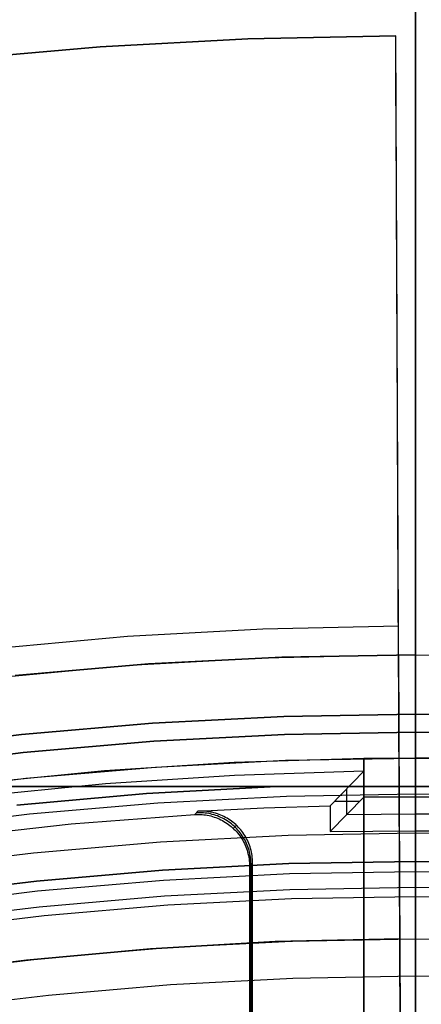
# Model space of a CAD drawing. Header units: millimetres. Extents: x 8926 to 10090, y -5004 to -3986.
# Tile 265 of 272: x 9499 to 9507, y -4285 to -4266. Entities that reach past the tile are written whole.
import ezdxf

# ---------------------------------------------------------------- set-up
doc = ezdxf.new("R2010")
doc.units = ezdxf.units.MM
for name, color, linetype in [('1', 7, 'Continuous'), ('COLOR EXT', 7, 'Continuous'), ('luz', 7, 'Continuous')]:
    doc.layers.add(name, color=color, linetype=linetype)
doc.layers.add('BLANCO METALICO', color=7, linetype='Continuous', true_color=0xededed)

msp = doc.modelspace()

# ---------------------------------------------------------------- linework, layer by layer
at = {"layer": '1', "color": 29, "true_color": 0x4d342b}
for p, q in [((9503.558, -4266.587, 59.568), (9500.695, -4266.742, 59.568)), ((9500.695, -4266.742, 65.657), (9503.558, -4266.587, 65.657)), ((9500.695, -4266.742, 62.612), (9503.558, -4266.587, 62.612)), ((9506.423, -4266.528, 59.568), (9503.558, -4266.587, 59.568)), ((9503.558, -4266.587, 65.657), (9506.423, -4266.528, 65.657)), ((9503.558, -4266.587, 62.612), (9506.423, -4266.528, 62.612)), ((9506.426, -4267.077, 59.406), (9506.423, -4266.528, 59.568)), ((9506.423, -4266.528, 65.657), (9506.423, -4266.528, 59.568)), ((9506.474, -4277.951, 65.657), (9506.423, -4266.528, 65.657)), ((9500.695, -4266.742, 59.568), (9497.839, -4266.99, 59.568)), ((9497.839, -4266.99, 65.657), (9500.695, -4266.742, 65.657)), ((9497.839, -4266.99, 62.612), (9500.695, -4266.742, 62.612)), ((9506.428, -4267.62, 59.225), (9506.426, -4267.077, 59.406)), ((9506.431, -4268.157, 59.025), (9506.428, -4267.62, 59.225)), ((9506.433, -4268.687, 58.807), (9506.431, -4268.157, 59.025)), ((9506.435, -4269.208, 58.571), (9506.433, -4268.687, 58.807)), ((9506.437, -4269.722, 58.317), (9506.435, -4269.208, 58.571)), ((9506.44, -4270.226, 58.046), (9506.437, -4269.722, 58.317)), ((9506.442, -4270.721, 57.757), (9506.44, -4270.226, 58.046)), ((9506.444, -4271.205, 57.452), (9506.442, -4270.721, 57.757)), ((9506.446, -4271.679, 57.13), (9506.444, -4271.205, 57.452)), ((9506.448, -4272.141, 56.792), (9506.446, -4271.679, 57.13)), ((9506.45, -4272.592, 56.438), (9506.448, -4272.141, 56.792)), ((9506.452, -4273.03, 56.069), (9506.45, -4272.592, 56.438)), ((9506.454, -4273.455, 55.685), (9506.452, -4273.03, 56.069)), ((9506.456, -4273.866, 55.287), (9506.454, -4273.455, 55.685)), ((9506.457, -4274.264, 54.875), (9506.456, -4273.866, 55.287)), ((9506.5, -4284.006, 55.262), (9506.456, -4273.891, 55.262)), ((9506.459, -4274.647, 54.449), (9506.457, -4274.264, 54.875)), ((9506.461, -4275.016, 54.01), (9506.459, -4274.647, 54.449)), ((9506.462, -4275.369, 53.56), (9506.461, -4275.016, 54.01)), ((9506.464, -4275.706, 53.097), (9506.462, -4275.369, 53.56)), ((9506.465, -4276.027, 52.623), (9506.464, -4275.706, 53.097)), ((9506.466, -4276.332, 52.138), (9506.465, -4276.027, 52.623)), ((9506.468, -4276.62, 51.642), (9506.466, -4276.332, 52.138)), ((9506.469, -4276.89, 51.138), (9506.468, -4276.62, 51.642)), ((9506.47, -4277.143, 50.624), (9506.469, -4276.89, 51.138)), ((9506.471, -4277.379, 50.102), (9506.47, -4277.143, 50.624)), ((9506.472, -4277.596, 49.572), (9506.471, -4277.379, 50.102)), ((9506.473, -4277.795, 49.035), (9506.472, -4277.596, 49.572)), ((9506.474, -4277.975, 48.491), (9506.473, -4277.795, 49.035)), ((9503.848, -4278.008, 65.657), (9501.226, -4278.156, 65.657)), ((9506.474, -4277.951, 65.657), (9503.848, -4278.008, 65.657)), ((9506.519, -4288.356, 76.062), (9506.474, -4277.951, 65.657)), ((9506.474, -4278.136, 47.942), (9506.474, -4277.975, 48.491)), ((9501.226, -4278.156, 65.657), (9498.611, -4278.396, 65.657)), ((9506.475, -4278.279, 47.387), (9506.474, -4278.136, 47.942)), ((9506.476, -4278.402, 46.828), (9506.475, -4278.279, 47.387)), ((9506.476, -4278.506, 46.264), (9506.476, -4278.402, 46.828)), ((9501.267, -4278.71, 46.264), (9503.87, -4278.563, 46.264)), ((9501.267, -4278.71, 34.462), (9503.87, -4278.563, 34.462)), ((9501.267, -4278.71, 40.363), (9503.87, -4278.563, 40.363)), ((9503.87, -4278.563, 46.264), (9506.476, -4278.506, 46.264)), ((9503.87, -4278.563, 34.462), (9506.476, -4278.506, 34.462)), ((9503.87, -4278.563, 40.363), (9506.476, -4278.506, 40.363)), ((9506.476, -4278.506, 46.264), (9506.476, -4278.506, 34.462)), ((9506.476, -4278.506, 34.462), (9506.586, -4303.511, 34.462)), ((9498.672, -4278.948, 46.264), (9501.267, -4278.71, 46.264)), ((9498.672, -4278.948, 34.462), (9501.267, -4278.71, 34.462)), ((9498.672, -4278.948, 40.363), (9501.267, -4278.71, 40.363)), ((9504.085, -4284.059, 42.462), (9501.674, -4284.195, 42.462)), ((9501.674, -4284.195, 51.512), (9504.085, -4284.059, 51.512)), ((9501.751, -4284.189, 60.562), (9504.124, -4284.057, 60.562)), ((9506.5, -4284.006, 42.462), (9504.085, -4284.059, 42.462)), ((9504.085, -4284.059, 51.512), (9506.5, -4284.006, 51.512)), ((9504.124, -4284.057, 60.562), (9506.5, -4284.006, 60.562)), ((9506.5, -4284.006, 60.562), (9506.5, -4284.006, 42.462)), ((9506.544, -4294.006, 70.562), (9506.5, -4284.006, 60.562)), ((9506.5, -4284.006, 42.462), (9506.586, -4303.511, 42.462)), ((9501.674, -4284.195, 42.462), (9499.268, -4284.415, 42.462)), ((9499.268, -4284.415, 51.512), (9501.674, -4284.195, 51.512)), ((9499.384, -4284.403, 60.562), (9501.751, -4284.189, 60.562)), ((9499.268, -4284.415, 42.462), (9496.872, -4284.719, 42.462)), ((9496.872, -4284.719, 51.512), (9499.268, -4284.415, 51.512)), ((9497.025, -4284.697, 60.562), (9499.384, -4284.403, 60.562)), ((9506.505, -4285.019, 72.725), (9506.505, -4285.019, 61.575)), ((9506.505, -4285.019, 42.462), (9506.505, -4285.019, 34.462))]:
    msp.add_line(p, q, dxfattribs=at)
at = {"layer": '1', "color": 250, "true_color": 0x111111}
for p, q in [((9502.01, -4284.171, 47.3), (9504.406, -4284.047, 47.3)), ((9502.01, -4284.171, 56.8), (9504.406, -4284.047, 56.8)), ((9502.01, -4284.171, 52.05), (9504.406, -4284.047, 52.05)), ((9504.406, -4284.047, 47.3), (9506.805, -4284.005, 47.3)), ((9504.406, -4284.047, 56.8), (9506.805, -4284.005, 56.8)), ((9504.406, -4284.047, 52.05), (9506.805, -4284.005, 52.05)), ((9506.805, -4284.005, 47.3), (9509.204, -4284.047, 47.3)), ((9506.805, -4284.006, 47.248), (9506.805, -4284.005, 47.3)), ((9506.805, -4285.459, 56.8), (9506.805, -4284.005, 56.8)), ((9506.805, -4284.005, 47.3), (9506.805, -4284.005, 56.8)), ((9506.805, -4284.005, 56.8), (9509.204, -4284.047, 56.8)), ((9506.805, -4284.005, 52.05), (9509.204, -4284.047, 52.05)), ((9506.805, -4284.009, 47.197), (9506.805, -4284.006, 47.248)), ((9506.805, -4284.013, 47.146), (9506.805, -4284.009, 47.197)), ((9506.805, -4284.019, 47.095), (9506.805, -4284.013, 47.146)), ((9506.805, -4284.027, 47.044), (9506.805, -4284.019, 47.095)), ((9506.805, -4284.037, 46.993), (9506.805, -4284.027, 47.044)), ((9506.805, -4284.048, 46.943), (9506.805, -4284.037, 46.993)), ((9506.805, -4284.061, 46.893), (9506.805, -4284.048, 46.943)), ((9506.805, -4284.076, 46.844), (9506.805, -4284.061, 46.893)), ((9506.805, -4284.092, 46.795), (9506.805, -4284.076, 46.844)), ((9506.805, -4284.11, 46.747), (9506.805, -4284.092, 46.795)), ((9506.805, -4284.13, 46.699), (9506.805, -4284.11, 46.747)), ((9506.805, -4284.151, 46.652), (9506.805, -4284.13, 46.699)), ((9499.62, -4284.378, 47.3), (9502.01, -4284.171, 47.3)), ((9499.62, -4284.378, 56.8), (9502.01, -4284.171, 56.8)), ((9499.62, -4284.378, 52.05), (9502.01, -4284.171, 52.05)), ((9506.805, -4284.174, 46.606), (9506.805, -4284.151, 46.652)), ((9506.805, -4284.199, 46.561), (9506.805, -4284.174, 46.606)), ((9506.805, -4284.225, 46.517), (9506.805, -4284.199, 46.561)), ((9506.805, -4284.252, 46.473), (9506.805, -4284.225, 46.517)), ((9506.805, -4284.281, 46.43), (9506.805, -4284.252, 46.473)), ((9506.805, -4284.312, 46.389), (9506.805, -4284.281, 46.43)), ((9506.805, -4284.343, 46.348), (9506.805, -4284.312, 46.389)), ((9497.238, -4284.667, 47.3), (9499.62, -4284.378, 47.3)), ((9497.238, -4284.667, 56.8), (9499.62, -4284.378, 56.8)), ((9497.238, -4284.667, 52.05), (9499.62, -4284.378, 52.05)), ((9506.805, -4284.377, 46.309), (9506.805, -4284.343, 46.348)), ((9506.805, -4284.411, 46.271), (9506.805, -4284.377, 46.309)), ((9506.805, -4284.447, 46.234), (9506.805, -4284.411, 46.271)), ((9506.805, -4284.484, 46.198), (9506.805, -4284.447, 46.234)), ((9506.805, -4284.522, 46.164), (9506.805, -4284.484, 46.198)), ((9506.805, -4284.562, 46.13), (9506.805, -4284.522, 46.164)), ((9506.805, -4284.602, 46.099), (9506.805, -4284.562, 46.13)), ((9506.805, -4284.644, 46.068), (9506.805, -4284.602, 46.099)), ((9506.805, -4284.686, 46.039), (9506.805, -4284.644, 46.068)), ((9506.805, -4284.73, 46.012), (9506.805, -4284.686, 46.039)), ((9506.805, -4284.774, 45.986), (9506.805, -4284.73, 46.012)), ((9506.805, -4284.819, 45.961), (9506.805, -4284.774, 45.986)), ((9506.805, -4284.866, 45.938), (9506.805, -4284.819, 45.961)), ((9506.805, -4284.912, 45.917), (9506.805, -4284.866, 45.938)), ((9506.805, -4284.96, 45.897), (9506.805, -4284.912, 45.917)), ((9506.805, -4285.008, 45.879), (9506.805, -4284.96, 45.897)), ((9506.805, -4285.057, 45.863), (9506.805, -4285.008, 45.879)), ((9506.805, -4285.106, 45.848), (9506.805, -4285.057, 45.863)), ((9506.805, -4285.156, 45.835), (9506.805, -4285.106, 45.848)), ((9506.805, -4285.206, 45.824), (9506.805, -4285.156, 45.835)), ((9506.805, -4285.257, 45.814), (9506.805, -4285.206, 45.824)), ((9506.805, -4285.308, 45.806), (9506.805, -4285.257, 45.814))]:
    msp.add_line(p, q, dxfattribs=at)
at = {"layer": 'BLANCO METALICO'}
for p, q in [((9506.805, -4255.305, 219.116), (9506.805, -4328.005, 219.116)), ((9506.805, -4328.505, 219.916), (9506.805, -4255.305, 219.916))]:
    msp.add_line(p, q, dxfattribs=at)
at = {"layer": 'COLOR EXT', "color": 30, "true_color": 0xff8d00}
for p, q in [((9501.631, -4278.684, 34.462), (9504.217, -4278.55, 34.462)), ((9504.217, -4278.55, -31.038), (9501.631, -4278.684, -31.038)), ((9501.631, -4278.684, 1.712), (9504.217, -4278.55, 1.712)), ((9504.217, -4278.55, 34.462), (9506.805, -4278.505, 34.462)), ((9506.805, -4278.505, -31.038), (9504.217, -4278.55, -31.038)), ((9504.217, -4278.55, 1.712), (9506.805, -4278.505, 1.712)), ((9506.805, -4278.505, 34.462), (9506.805, -4278.505, -31.038)), ((9506.805, -4278.505, 34.462), (9509.394, -4278.55, 34.462)), ((9506.805, -4278.505, -31.038), (9509.394, -4278.55, -31.038)), ((9506.805, -4278.505, -31.038), (9506.805, -4279.655, -31.038)), ((9506.805, -4278.505, 1.712), (9509.394, -4278.55, 1.712)), ((9506.805, -4280.505, 34.462), (9506.805, -4278.505, 34.462)), ((9499.051, -4278.907, 34.462), (9501.631, -4278.684, 34.462)), ((9501.631, -4278.684, -31.038), (9499.051, -4278.907, -31.038)), ((9499.051, -4278.907, 1.712), (9501.631, -4278.684, 1.712)), ((9501.71, -4279.831, -29.038), (9504.256, -4279.699, -29.038)), ((9504.256, -4279.699, -31.038), (9501.71, -4279.831, -31.038)), ((9501.71, -4279.831, -30.038), (9504.256, -4279.699, -30.038)), ((9504.256, -4279.699, -29.038), (9506.805, -4279.655, -29.038)), ((9506.805, -4279.655, -31.038), (9504.256, -4279.699, -31.038)), ((9504.256, -4279.699, -30.038), (9506.805, -4279.655, -30.038)), ((9506.805, -4279.655, -29.038), (9509.354, -4279.699, -29.038)), ((9506.805, -4279.655, -31.038), (9506.805, -4279.655, -29.038)), ((9509.354, -4279.699, -31.038), (9506.805, -4279.655, -31.038)), ((9506.805, -4279.655, -30.038), (9509.354, -4279.699, -30.038)), ((9506.805, -4279.655, -29.038), (9506.805, -4281.255, -29.038)), ((9499.17, -4280.051, -29.038), (9501.71, -4279.831, -29.038)), ((9501.71, -4279.831, -31.038), (9499.17, -4280.051, -31.038)), ((9499.17, -4280.051, -30.038), (9501.71, -4279.831, -30.038)), ((9496.64, -4280.358, -29.038), (9499.17, -4280.051, -29.038)), ((9499.17, -4280.051, -31.038), (9496.64, -4280.358, -31.038)), ((9496.64, -4280.358, -30.038), (9499.17, -4280.051, -30.038)), ((9505.805, -4280.512, 21.262), (9503.291, -4280.59, 21.262)), ((9504.286, -4280.549, 34.462), (9506.805, -4280.505, 34.462)), ((9504.286, -4280.549, 27.862), (9506.805, -4280.505, 27.862)), ((9506.805, -4280.505, 25.262), (9505.805, -4280.512, 25.262)), ((9505.805, -4280.512, 25.262), (9505.805, -4280.512, 21.262)), ((9505.805, -4318.511, 21.262), (9505.805, -4280.512, 21.262)), ((9505.805, -4280.512, 25.262), (9505.805, -4318.511, 25.262)), ((9505.805, -4318.511, 23.262), (9505.805, -4280.512, 23.262)), ((9506.805, -4280.505, 34.462), (9509.325, -4280.549, 34.462)), ((9506.805, -4280.505, 25.262), (9506.805, -4280.505, 34.462)), ((9507.805, -4280.512, 25.262), (9506.805, -4280.505, 25.262)), ((9506.805, -4280.505, 27.862), (9509.325, -4280.549, 27.862)), ((9506.805, -4318.496, 25.262), (9506.805, -4280.505, 25.262)), ((9499.258, -4280.896, 34.462), (9501.769, -4280.679, 34.462)), ((9499.258, -4280.896, 27.862), (9501.769, -4280.679, 27.862)), ((9503.291, -4280.59, 21.262), (9500.782, -4280.754, 21.262)), ((9501.769, -4280.679, 34.462), (9504.286, -4280.549, 34.462)), ((9501.769, -4280.679, 27.862), (9504.286, -4280.549, 27.862)), ((9496.757, -4281.2, 34.462), (9499.258, -4280.896, 34.462)), ((9496.757, -4281.2, 27.862), (9499.258, -4280.896, 27.862)), ((9500.782, -4280.754, 21.262), (9498.279, -4281.005, 21.262)), ((9503.3, -4280.84, -29.038), (9500.8, -4281.004, -29.038)), ((9505.805, -4280.762, -29.038), (9503.3, -4280.84, -29.038)), ((9505.15, -4281.43, 15.162), (9505.805, -4280.762, -29.038)), ((9505.805, -4281.262, -29.038), (9505.805, -4280.762, -29.038)), ((9500.8, -4281.004, -29.038), (9498.306, -4281.253, -29.038)), ((9505.805, -4281.262, -29.038), (9505.15, -4281.93, 15.162)), ((9505.477, -4281.595, -6.938), (9505.477, -4281.095, -6.938)), ((9507.805, -4281.262, -29.038), (9505.805, -4281.262, -29.038)), ((9506.805, -4281.911, 15.162), (9506.805, -4281.255, -29.038)), ((9502.591, -4281.534, 15.162), (9503.87, -4281.471, 15.162)), ((9503.87, -4281.471, 15.162), (9505.15, -4281.43, 15.162)), ((9505.15, -4281.43, 15.162), (9505.15, -4281.93, 15.162)), ((9505.723, -4281.346, -23.459), (9505.232, -4281.346, 9.633)), ((9500.137, -4281.78, 19.162), (9502.531, -4281.597, 19.162)), ((9502.531, -4281.597, 19.162), (9502.591, -4281.534, 15.162)), ((9502.531, -4281.597, 19.162), (9502.566, -4281.596, 19.162)), ((9502.596, -4281.564, 17.159), (9502.561, -4281.566, 17.159)), ((9502.566, -4281.596, 19.162), (9502.6, -4281.596, 19.162)), ((9502.626, -4281.533, 15.162), (9502.591, -4281.534, 15.162)), ((9502.63, -4281.564, 17.16), (9502.596, -4281.564, 17.159)), ((9502.6, -4281.596, 19.162), (9502.635, -4281.597, 19.162)), ((9502.66, -4281.533, 15.162), (9502.626, -4281.533, 15.162)), ((9502.665, -4281.565, 17.16), (9502.63, -4281.564, 17.16)), ((9502.635, -4281.597, 19.162), (9502.67, -4281.599, 19.162)), ((9502.695, -4281.534, 15.162), (9502.66, -4281.533, 15.162)), ((9502.7, -4281.567, 17.161), (9502.665, -4281.565, 17.16)), ((9502.67, -4281.599, 19.162), (9502.704, -4281.602, 19.162)), ((9502.73, -4281.536, 15.162), (9502.695, -4281.534, 15.162)), ((9502.734, -4281.571, 17.161), (9502.7, -4281.567, 17.161)), ((9502.704, -4281.602, 19.162), (9502.738, -4281.607, 19.162)), ((9502.764, -4281.539, 15.162), (9502.73, -4281.536, 15.162)), ((9502.769, -4281.575, 17.162), (9502.734, -4281.571, 17.161)), ((9502.738, -4281.607, 19.162), (9502.773, -4281.612, 19.162)), ((9502.799, -4281.544, 15.162), (9502.764, -4281.539, 15.162)), ((9502.803, -4281.581, 17.162), (9502.769, -4281.575, 17.162)), ((9502.773, -4281.612, 19.162), (9502.807, -4281.619, 19.162)), ((9502.833, -4281.55, 15.162), (9502.799, -4281.544, 15.162)), ((9502.837, -4281.588, 17.162), (9502.803, -4281.581, 17.162)), ((9502.807, -4281.619, 19.162), (9502.84, -4281.627, 19.162)), ((9502.867, -4281.556, 15.162), (9502.833, -4281.55, 15.162)), ((9502.87, -4281.596, 17.163), (9502.837, -4281.588, 17.162)), ((9502.84, -4281.627, 19.162), (9502.874, -4281.637, 19.162)), ((9502.9, -4281.565, 15.162), (9502.867, -4281.556, 15.162)), ((9502.904, -4281.605, 17.163), (9502.87, -4281.596, 17.163)), ((9502.874, -4281.637, 19.162), (9502.907, -4281.647, 19.162)), ((9502.934, -4281.574, 15.162), (9502.9, -4281.565, 15.162)), ((9502.937, -4281.616, 17.163), (9502.904, -4281.605, 17.163)), ((9502.907, -4281.647, 19.162), (9502.94, -4281.659, 19.162)), ((9502.967, -4281.584, 15.162), (9502.934, -4281.574, 15.162)), ((9502.97, -4281.627, 17.164), (9502.937, -4281.616, 17.163)), ((9502.94, -4281.659, 19.162), (9502.972, -4281.671, 19.162)), ((9503, -4281.596, 15.162), (9502.967, -4281.584, 15.162)), ((9503.002, -4281.64, 17.164), (9502.97, -4281.627, 17.164)), ((9503.032, -4281.609, 15.162), (9503, -4281.596, 15.162)), ((9503.034, -4281.654, 17.164), (9503.002, -4281.64, 17.164)), ((9503.064, -4281.622, 15.162), (9503.032, -4281.609, 15.162)), ((9503.065, -4281.669, 17.165), (9503.034, -4281.654, 17.164)), ((9503.095, -4281.637, 15.162), (9503.064, -4281.622, 15.162)), ((9503.126, -4281.653, 15.162), (9503.095, -4281.637, 15.162)), ((9503.156, -4281.67, 15.162), (9503.126, -4281.653, 15.162)), ((9505.477, -4281.595, -6.938), (9506.805, -4281.583, -6.938)), ((9506.805, -4281.583, -6.938), (9508.133, -4281.595, -6.938)), ((9497.75, -4282.042, 19.162), (9500.137, -4281.78, 19.162)), ((9502.972, -4281.671, 19.162), (9503.004, -4281.685, 19.162)), ((9503.004, -4281.685, 19.162), (9503.035, -4281.7, 19.162)), ((9503.035, -4281.7, 19.162), (9503.066, -4281.716, 19.162)), ((9503.096, -4281.685, 17.165), (9503.065, -4281.669, 17.165)), ((9503.066, -4281.716, 19.162), (9503.096, -4281.733, 19.162)), ((9503.126, -4281.702, 17.165), (9503.096, -4281.685, 17.165)), ((9503.096, -4281.733, 19.162), (9503.126, -4281.751, 19.162)), ((9503.155, -4281.72, 17.165), (9503.126, -4281.702, 17.165)), ((9503.126, -4281.751, 19.162), (9503.155, -4281.77, 19.162)), ((9503.184, -4281.739, 17.165), (9503.155, -4281.72, 17.165)), ((9503.155, -4281.77, 19.162), (9503.183, -4281.79, 19.162)), ((9503.185, -4281.688, 15.162), (9503.156, -4281.67, 15.162)), ((9503.183, -4281.79, 19.162), (9503.21, -4281.811, 19.162)), ((9503.213, -4281.759, 17.165), (9503.184, -4281.739, 17.165)), ((9503.214, -4281.707, 15.162), (9503.185, -4281.688, 15.162)), ((9503.21, -4281.811, 19.162), (9503.237, -4281.833, 19.162)), ((9503.24, -4281.78, 17.165), (9503.213, -4281.759, 17.165)), ((9503.243, -4281.727, 15.162), (9503.214, -4281.707, 15.162)), ((9503.237, -4281.833, 19.162), (9503.263, -4281.856, 19.162)), ((9503.267, -4281.802, 17.165), (9503.24, -4281.78, 17.165)), ((9503.27, -4281.748, 15.162), (9503.243, -4281.727, 15.162)), ((9503.263, -4281.856, 19.162), (9503.289, -4281.88, 19.162)), ((9503.293, -4281.825, 17.165), (9503.267, -4281.802, 17.165)), ((9503.297, -4281.77, 15.162), (9503.27, -4281.748, 15.162)), ((9503.276, -4281.868, 19.162), (9503.336, -4281.805, 15.162)), ((9503.318, -4281.848, 17.165), (9503.293, -4281.825, 17.165)), ((9503.323, -4281.793, 15.162), (9503.297, -4281.77, 15.162)), ((9503.343, -4281.873, 17.165), (9503.318, -4281.848, 17.165)), ((9503.348, -4281.817, 15.162), (9503.323, -4281.793, 15.162)), ((9503.373, -4281.842, 15.162), (9503.348, -4281.817, 15.162)), ((9503.396, -4281.867, 15.162), (9503.373, -4281.842, 15.162)), ((9503.289, -4281.88, 19.162), (9503.313, -4281.904, 19.162)), ((9503.313, -4281.904, 19.162), (9503.336, -4281.93, 19.162)), ((9503.336, -4281.93, 19.162), (9503.359, -4281.956, 19.162)), ((9503.366, -4281.899, 17.165), (9503.343, -4281.873, 17.165)), ((9503.359, -4281.956, 19.162), (9503.381, -4281.983, 19.162)), ((9503.389, -4281.925, 17.165), (9503.366, -4281.899, 17.165)), ((9503.381, -4281.983, 19.162), (9503.402, -4282.011, 19.162)), ((9503.411, -4281.952, 17.165), (9503.389, -4281.925, 17.165)), ((9503.419, -4281.893, 15.162), (9503.396, -4281.867, 15.162)), ((9503.402, -4282.011, 19.162), (9503.421, -4282.039, 19.162)), ((9503.431, -4281.98, 17.165), (9503.411, -4281.952, 17.165)), ((9503.44, -4281.921, 15.162), (9503.419, -4281.893, 15.162)), ((9503.421, -4282.039, 19.162), (9503.44, -4282.069, 19.162)), ((9503.451, -4282.008, 17.165), (9503.431, -4281.98, 17.165)), ((9503.461, -4281.948, 15.162), (9503.44, -4281.921, 15.162)), ((9503.47, -4282.037, 17.165), (9503.451, -4282.008, 17.165)), ((9503.481, -4281.977, 15.162), (9503.461, -4281.948, 15.162)), ((9503.488, -4282.067, 17.165), (9503.47, -4282.037, 17.165)), ((9503.5, -4282.006, 15.162), (9503.481, -4281.977, 15.162)), ((9503.517, -4282.036, 15.162), (9503.5, -4282.006, 15.162)), ((9503.534, -4282.066, 15.162), (9503.517, -4282.036, 15.162)), ((9505.15, -4281.93, 15.162), (9506.805, -4281.911, 15.162)), ((9506.805, -4281.911, 15.162), (9508.461, -4281.93, 15.162)), ((9506.805, -4289.161, 15.162), (9506.805, -4281.911, 15.162)), ((9503.44, -4282.069, 19.162), (9503.458, -4282.098, 19.162)), ((9503.458, -4282.098, 19.162), (9503.475, -4282.129, 19.162)), ((9503.475, -4282.129, 19.162), (9503.49, -4282.16, 19.162)), ((9503.504, -4282.097, 17.164), (9503.488, -4282.067, 17.165)), ((9503.49, -4282.16, 19.162), (9503.505, -4282.191, 19.162)), ((9503.52, -4282.128, 17.164), (9503.504, -4282.097, 17.164)), ((9503.505, -4282.191, 19.162), (9503.518, -4282.223, 19.162)), ((9503.518, -4282.223, 19.162), (9503.531, -4282.256, 19.162)), ((9503.535, -4282.16, 17.164), (9503.52, -4282.128, 17.164)), ((9503.55, -4282.097, 15.162), (9503.534, -4282.066, 15.162)), ((9503.548, -4282.192, 17.163), (9503.535, -4282.16, 17.164)), ((9503.56, -4282.224, 17.163), (9503.548, -4282.192, 17.163)), ((9503.564, -4282.128, 15.162), (9503.55, -4282.097, 15.162)), ((9503.572, -4282.257, 17.163), (9503.56, -4282.224, 17.163)), ((9503.578, -4282.16, 15.162), (9503.564, -4282.128, 15.162)), ((9503.59, -4282.193, 15.162), (9503.578, -4282.16, 15.162)), ((9503.601, -4282.226, 15.162), (9503.59, -4282.193, 15.162)), ((9503.611, -4282.259, 15.162), (9503.601, -4282.226, 15.162)), ((9503.531, -4282.256, 19.162), (9503.542, -4282.288, 19.162)), ((9503.542, -4282.288, 19.162), (9503.552, -4282.322, 19.162)), ((9503.552, -4282.322, 19.162), (9503.561, -4282.355, 19.162)), ((9503.561, -4282.355, 19.162), (9503.569, -4282.389, 19.162)), ((9503.569, -4282.389, 19.162), (9503.575, -4282.423, 19.162)), ((9503.582, -4282.29, 17.162), (9503.572, -4282.257, 17.163)), ((9503.575, -4282.423, 19.162), (9503.581, -4282.457, 19.162)), ((9503.591, -4282.324, 17.162), (9503.582, -4282.29, 17.162)), ((9503.598, -4282.357, 17.162), (9503.591, -4282.324, 17.162)), ((9503.605, -4282.391, 17.161), (9503.598, -4282.357, 17.162)), ((9503.61, -4282.426, 17.161), (9503.605, -4282.391, 17.161)), ((9503.614, -4282.46, 17.16), (9503.61, -4282.426, 17.161)), ((9503.62, -4282.292, 15.162), (9503.611, -4282.259, 15.162)), ((9503.628, -4282.326, 15.162), (9503.62, -4282.292, 15.162)), ((9503.635, -4282.36, 15.162), (9503.628, -4282.326, 15.162)), ((9503.64, -4282.394, 15.162), (9503.635, -4282.36, 15.162)), ((9503.644, -4282.429, 15.162), (9503.64, -4282.394, 15.162)), ((9503.581, -4282.457, 19.162), (9503.585, -4282.492, 19.162)), ((9503.585, -4282.492, 19.162), (9503.588, -4282.526, 19.162)), ((9503.588, -4282.526, 19.162), (9503.59, -4282.561, 19.162)), ((9503.59, -4282.595, 19.162), (9503.65, -4282.533, 15.162)), ((9503.59, -4282.561, 19.162), (9503.59, -4282.595, 19.162)), ((9503.59, -4282.595, 19.162), (9503.59, -4288.258, 19.162)), ((9503.617, -4282.495, 17.16), (9503.614, -4282.46, 17.16)), ((9503.619, -4282.529, 17.159), (9503.617, -4282.495, 17.16)), ((9503.62, -4282.564, 17.159), (9503.619, -4282.529, 17.159)), ((9503.62, -4288.227, 17.162), (9503.62, -4282.564, 17.162)), ((9503.647, -4282.463, 15.162), (9503.644, -4282.429, 15.162)), ((9503.649, -4282.498, 15.162), (9503.647, -4282.463, 15.162)), ((9503.65, -4282.533, 15.162), (9503.649, -4282.498, 15.162)), ((9503.65, -4288.197, 15.162), (9503.65, -4282.533, 15.162))]:
    msp.add_line(p, q, dxfattribs=at)
at = {"layer": 'luz', "color": 7, "true_color": 0xffffff}
for p, q in [((9501.734, -4280.18, -31.038), (9504.268, -4280.049, -31.038)), ((9501.734, -4280.18, -29.238), (9504.268, -4280.049, -29.238)), ((9504.268, -4280.049, -30.138), (9501.734, -4280.18, -30.138)), ((9504.268, -4280.049, -31.038), (9506.805, -4280.005, -31.038)), ((9504.268, -4280.049, -29.238), (9506.805, -4280.005, -29.238)), ((9506.805, -4280.005, -30.138), (9504.268, -4280.049, -30.138)), ((9506.805, -4280.005, -29.238), (9506.805, -4280.005, -31.038)), ((9506.805, -4280.005, -31.038), (9509.342, -4280.049, -31.038)), ((9509.342, -4280.049, -29.238), (9506.805, -4280.005, -29.238)), ((9506.805, -4281.205, -31.038), (9506.805, -4280.005, -31.038)), ((9506.805, -4281.055, -29.238), (9506.805, -4280.005, -29.238)), ((9509.342, -4280.049, -30.138), (9506.805, -4280.005, -30.138)), ((9499.207, -4280.399, -31.038), (9501.734, -4280.18, -31.038)), ((9499.207, -4280.399, -29.238), (9501.734, -4280.18, -29.238)), ((9501.734, -4280.18, -30.138), (9499.207, -4280.399, -30.138)), ((9496.688, -4280.705, -31.038), (9499.207, -4280.399, -31.038)), ((9496.688, -4280.705, -29.238), (9499.207, -4280.399, -29.238)), ((9499.207, -4280.399, -30.138), (9496.688, -4280.705, -30.138)), ((9496.242, -4281.055, -27.079), (9500.174, -4281.055, -27.363)), ((9500.175, -4281.055, -26.655), (9496.242, -4281.055, -26.906)), ((9496.242, -4281.055, -25.079), (9500.174, -4281.055, -25.363)), ((9500.175, -4281.055, -24.655), (9496.242, -4281.055, -24.906)), ((9500.174, -4281.055, -27.363), (9504.113, -4281.055, -27.526)), ((9500.174, -4281.055, -25.363), (9504.113, -4281.055, -25.526)), ((9504.113, -4281.055, -26.526), (9500.175, -4281.055, -26.655)), ((9504.113, -4281.055, -24.526), (9500.175, -4281.055, -24.655)), ((9504.113, -4281.055, -26.526), (9501.594, -4281.193, -26.517)), ((9504.113, -4281.055, -24.526), (9501.594, -4281.193, -24.517)), ((9501.594, -4281.193, -27.517), (9504.113, -4281.055, -27.526)), ((9501.594, -4281.193, -25.517), (9504.113, -4281.055, -25.526)), ((9504.113, -4281.055, -23.538), (9501.594, -4281.193, -23.538)), ((9501.594, -4281.193, -29.238), (9504.113, -4281.055, -29.238)), ((9504.113, -4281.055, -24.032), (9501.594, -4281.193, -24.032)), ((9504.113, -4281.055, -25.788), (9501.594, -4281.193, -25.788)), ((9504.113, -4281.055, -28.144), (9501.594, -4281.193, -28.144)), ((9504.113, -4281.055, -29.238), (9509.497, -4281.055, -29.238)), ((9504.113, -4281.055, -27.526), (9504.113, -4281.055, -29.238)), ((9504.113, -4281.055, -25.526), (9504.113, -4281.055, -26.526)), ((9504.113, -4281.055, -23.538), (9504.113, -4281.055, -24.526)), ((9509.497, -4281.055, -23.538), (9504.113, -4281.055, -23.538)), ((9504.113, -4281.055, -26.388), (9509.497, -4281.055, -26.388)), ((9506.805, -4281.055, -29.238), (9506.805, -4281.055, -23.538)), ((9506.805, -4282.505, -23.538), (9506.805, -4281.055, -23.538)), ((9501.594, -4281.193, -26.517), (9499.081, -4281.418, -26.508)), ((9501.594, -4281.193, -24.517), (9499.081, -4281.418, -24.508)), ((9499.081, -4281.418, -27.508), (9501.594, -4281.193, -27.517)), ((9499.081, -4281.418, -25.508), (9501.594, -4281.193, -25.517)), ((9501.594, -4281.193, -23.538), (9499.081, -4281.418, -23.538)), ((9499.081, -4281.418, -29.238), (9501.594, -4281.193, -29.238)), ((9501.594, -4281.193, -24.032), (9499.081, -4281.418, -24.032)), ((9501.594, -4281.193, -25.788), (9499.081, -4281.418, -25.788)), ((9501.594, -4281.193, -28.144), (9499.081, -4281.418, -28.144)), ((9504.31, -4281.248, -31.038), (9501.817, -4281.378, -31.038)), ((9506.805, -4281.205, -31.038), (9504.31, -4281.248, -31.038)), ((9506.805, -4281.205, -31.038), (9506.805, -4281.215, -31.064)), ((9509.301, -4281.248, -31.038), (9506.805, -4281.205, -31.038)), ((9506.805, -4281.215, -31.064), (9506.805, -4281.226, -31.089)), ((9506.805, -4281.226, -31.089), (9506.805, -4281.238, -31.114)), ((9506.805, -4281.238, -31.114), (9506.805, -4281.251, -31.139)), ((9506.805, -4281.251, -31.139), (9506.805, -4281.265, -31.163)), ((9506.805, -4281.265, -31.163), (9506.805, -4281.279, -31.187)), ((9506.805, -4281.279, -31.187), (9506.805, -4281.294, -31.21)), ((9501.817, -4281.378, -31.038), (9499.331, -4281.593, -31.038)), ((9506.805, -4281.294, -31.21), (9506.805, -4281.31, -31.233)), ((9506.805, -4281.31, -31.233), (9506.805, -4281.327, -31.255)), ((9506.805, -4281.327, -31.255), (9506.805, -4281.345, -31.277)), ((9506.805, -4281.345, -31.277), (9506.805, -4281.363, -31.297)), ((9506.805, -4281.363, -31.297), (9506.805, -4281.382, -31.318)), ((9506.805, -4281.382, -31.318), (9506.805, -4281.402, -31.337)), ((9506.805, -4281.402, -31.337), (9506.805, -4281.422, -31.356)), ((9506.805, -4281.422, -31.356), (9506.805, -4281.443, -31.374)), ((9506.805, -4281.443, -31.374), (9506.805, -4281.465, -31.392)), ((9506.805, -4281.465, -31.392), (9506.805, -4281.487, -31.408)), ((9499.331, -4281.593, -31.038), (9496.853, -4281.894, -31.038)), ((9506.805, -4281.487, -31.408), (9506.805, -4281.51, -31.424)), ((9506.805, -4281.51, -31.424), (9506.805, -4281.533, -31.439)), ((9506.805, -4281.533, -31.439), (9506.805, -4281.557, -31.453)), ((9506.805, -4281.557, -31.453), (9506.805, -4281.582, -31.467)), ((9506.805, -4281.582, -31.467), (9506.805, -4281.606, -31.479)), ((9506.805, -4281.606, -31.479), (9506.805, -4281.632, -31.491)), ((9506.805, -4281.632, -31.491), (9506.805, -4281.657, -31.502)), ((9506.805, -4281.657, -31.502), (9506.805, -4281.683, -31.512)), ((9506.805, -4281.683, -31.512), (9506.805, -4281.709, -31.521)), ((9506.805, -4281.709, -31.521), (9506.805, -4281.736, -31.529)), ((9506.805, -4281.736, -31.529), (9506.805, -4281.763, -31.536)), ((9506.805, -4281.763, -31.536), (9506.805, -4281.79, -31.542)), ((9506.805, -4281.79, -31.542), (9506.805, -4281.817, -31.547)), ((9506.805, -4281.817, -31.547), (9506.805, -4281.845, -31.552)), ((9506.805, -4281.845, -31.552), (9506.805, -4281.872, -31.555)), ((9501.869, -4282.126, -31.56), (9504.336, -4281.998, -31.56)), ((9504.336, -4281.998, -31.56), (9506.805, -4281.955, -31.56)), ((9506.805, -4281.872, -31.555), (9506.805, -4281.9, -31.558)), ((9506.805, -4281.9, -31.558), (9506.805, -4281.928, -31.559)), ((9506.805, -4281.928, -31.559), (9506.805, -4281.955, -31.56)), ((9506.805, -4281.955, -31.56), (9506.805, -4281.983, -31.559)), ((9506.805, -4281.955, -31.56), (9509.275, -4281.998, -31.56)), ((9506.805, -4281.983, -31.559), (9506.805, -4282.011, -31.558)), ((9506.805, -4282.011, -31.558), (9506.805, -4282.038, -31.555)), ((9506.805, -4282.038, -31.555), (9506.805, -4282.066, -31.552)), ((9499.408, -4282.339, -31.56), (9501.869, -4282.126, -31.56)), ((9506.805, -4282.066, -31.552), (9506.805, -4282.094, -31.547)), ((9506.805, -4282.094, -31.547), (9506.805, -4282.121, -31.542)), ((9506.805, -4282.121, -31.542), (9506.805, -4282.148, -31.536)), ((9506.805, -4282.148, -31.536), (9506.805, -4282.175, -31.529)), ((9506.805, -4282.175, -31.529), (9506.805, -4282.201, -31.521)), ((9506.805, -4282.201, -31.521), (9506.805, -4282.228, -31.512)), ((9506.805, -4282.228, -31.512), (9506.805, -4282.254, -31.502)), ((9496.956, -4282.636, -31.56), (9499.408, -4282.339, -31.56)), ((9506.805, -4282.254, -31.502), (9506.805, -4282.279, -31.491)), ((9506.805, -4282.279, -31.491), (9506.805, -4282.304, -31.479)), ((9506.805, -4282.304, -31.479), (9506.805, -4282.329, -31.467)), ((9506.805, -4282.329, -31.467), (9506.805, -4282.353, -31.453)), ((9506.805, -4282.353, -31.453), (9506.805, -4282.377, -31.439)), ((9506.805, -4282.377, -31.439), (9506.805, -4282.401, -31.424)), ((9506.805, -4282.401, -31.424), (9506.805, -4282.423, -31.408)), ((9506.805, -4282.423, -31.408), (9506.805, -4282.446, -31.392)), ((9501.907, -4282.674, -26.298), (9504.355, -4282.548, -26.298)), ((9501.907, -4282.674, -23.538), (9504.355, -4282.548, -23.538)), ((9504.355, -4282.548, -24.918), (9501.907, -4282.674, -24.918)), ((9504.355, -4282.548, -26.298), (9506.805, -4282.505, -26.298)), ((9504.355, -4282.548, -23.538), (9506.805, -4282.505, -23.538)), ((9506.805, -4282.505, -24.918), (9504.355, -4282.548, -24.918)), ((9506.805, -4282.446, -31.392), (9506.805, -4282.467, -31.374)), ((9506.805, -4282.467, -31.374), (9506.805, -4282.488, -31.356)), ((9506.805, -4282.488, -31.356), (9506.805, -4282.509, -31.337)), ((9506.805, -4282.505, -26.298), (9506.805, -4282.505, -23.538)), ((9509.256, -4282.548, -26.298), (9506.805, -4282.505, -26.298)), ((9506.805, -4282.505, -23.538), (9509.256, -4282.548, -23.538)), ((9506.805, -4282.505, -26.298), (9506.805, -4282.506, -26.316)), ((9509.256, -4282.548, -24.918), (9506.805, -4282.505, -24.918)), ((9506.805, -4282.506, -26.316), (9506.805, -4282.507, -26.333)), ((9506.805, -4282.507, -26.333), (9506.805, -4282.508, -26.35)), ((9506.805, -4282.508, -26.35), (9506.805, -4282.51, -26.368)), ((9506.805, -4282.509, -31.337), (9506.805, -4282.528, -31.318)), ((9506.805, -4282.51, -26.368), (9506.805, -4282.513, -26.385)), ((9506.805, -4282.513, -26.385), (9506.805, -4282.516, -26.402)), ((9506.805, -4282.516, -26.402), (9506.805, -4282.52, -26.419)), ((9506.805, -4282.52, -26.419), (9506.805, -4282.525, -26.436)), ((9506.805, -4282.525, -26.436), (9506.805, -4282.53, -26.452)), ((9506.805, -4282.528, -31.318), (9506.805, -4282.547, -31.297)), ((9506.805, -4282.53, -26.452), (9506.805, -4282.535, -26.469)), ((9506.805, -4282.535, -26.469), (9506.805, -4282.542, -26.485)), ((9506.805, -4282.542, -26.485), (9506.805, -4282.548, -26.501)), ((9506.805, -4282.547, -31.297), (9506.805, -4282.566, -31.277)), ((9506.805, -4282.548, -26.501), (9506.805, -4282.556, -26.517)), ((9506.805, -4282.556, -26.517), (9506.805, -4282.564, -26.532)), ((9506.805, -4282.564, -26.532), (9506.805, -4282.572, -26.548)), ((9506.805, -4282.566, -31.277), (9506.805, -4282.583, -31.255)), ((9506.805, -4282.572, -26.548), (9506.805, -4282.581, -26.563)), ((9506.805, -4282.581, -26.563), (9506.805, -4282.59, -26.577)), ((9506.805, -4282.583, -31.255), (9506.805, -4282.6, -31.233)), ((9506.805, -4282.59, -26.577), (9506.805, -4282.6, -26.592)), ((9506.805, -4282.6, -26.592), (9506.805, -4282.611, -26.605)), ((9506.805, -4282.6, -31.233), (9506.805, -4282.616, -31.21)), ((9506.805, -4282.611, -26.605), (9506.805, -4282.622, -26.619)), ((9506.805, -4282.616, -31.21), (9506.805, -4282.631, -31.187)), ((9499.465, -4282.886, -26.298), (9501.907, -4282.674, -26.298)), ((9499.465, -4282.886, -23.538), (9501.907, -4282.674, -23.538)), ((9501.907, -4282.674, -24.918), (9499.465, -4282.886, -24.918)), ((9504.362, -4282.747, -31.038), (9501.921, -4282.874, -31.038)), ((9506.805, -4282.705, -31.038), (9504.362, -4282.747, -31.038)), ((9506.805, -4282.622, -26.619), (9506.805, -4282.633, -26.632)), ((9506.805, -4282.631, -31.187), (9506.805, -4282.646, -31.163)), ((9506.805, -4282.633, -26.632), (9506.805, -4282.645, -26.645)), ((9506.805, -4282.645, -26.645), (9506.805, -4282.657, -26.657)), ((9506.805, -4282.646, -31.163), (9506.805, -4282.66, -31.139)), ((9506.805, -4282.657, -26.657), (9506.805, -4282.67, -26.669)), ((9506.805, -4282.66, -31.139), (9506.805, -4282.672, -31.114)), ((9506.805, -4282.67, -26.669), (9506.805, -4282.683, -26.681)), ((9506.805, -4282.672, -31.114), (9506.805, -4282.684, -31.089)), ((9506.805, -4282.683, -26.681), (9506.805, -4282.697, -26.692)), ((9506.805, -4282.684, -31.089), (9506.805, -4282.695, -31.064)), ((9506.805, -4282.695, -31.064), (9506.805, -4282.705, -31.038)), ((9506.805, -4282.697, -26.692), (9506.805, -4282.711, -26.702)), ((9506.805, -4282.705, -31.038), (9506.805, -4282.733, -30.968)), ((9509.249, -4282.747, -31.038), (9506.805, -4282.705, -31.038)), ((9506.805, -4282.711, -26.702), (9506.805, -4282.725, -26.712)), ((9506.805, -4282.725, -26.712), (9506.805, -4282.739, -26.722)), ((9506.805, -4282.733, -30.968), (9506.805, -4282.762, -30.899)), ((9506.805, -4282.739, -26.722), (9506.805, -4282.754, -26.731)), ((9506.805, -4282.754, -26.731), (9506.805, -4282.77, -26.739)), ((9506.805, -4282.762, -30.899), (9506.805, -4282.794, -30.831)), ((9506.805, -4282.77, -26.739), (9506.805, -4282.785, -26.747)), ((9506.805, -4282.785, -26.747), (9506.805, -4282.801, -26.754)), ((9506.805, -4282.794, -30.831), (9506.805, -4282.829, -30.765)), ((9506.805, -4282.801, -26.754), (9506.805, -4282.817, -26.761)), ((9497.032, -4283.181, -26.298), (9499.465, -4282.886, -26.298)), ((9497.032, -4283.181, -23.538), (9499.465, -4282.886, -23.538)), ((9499.465, -4282.886, -24.918), (9497.032, -4283.181, -24.918)), ((9501.921, -4282.874, -31.038), (9499.486, -4283.085, -31.038)), ((9506.805, -4282.817, -26.761), (9506.805, -4282.833, -26.768)), ((9506.805, -4282.829, -30.765), (9506.805, -4282.866, -30.699)), ((9506.805, -4282.833, -26.768), (9506.805, -4282.85, -26.773)), ((9506.805, -4282.85, -26.773), (9506.805, -4282.866, -26.778)), ((9506.805, -4282.866, -26.778), (9506.805, -4282.883, -26.783)), ((9506.805, -4282.866, -30.699), (9506.805, -4282.905, -30.635)), ((9506.805, -4282.883, -26.783), (9506.805, -4282.9, -26.787)), ((9506.805, -4282.9, -26.787), (9506.805, -4282.917, -26.79)), ((9506.805, -4282.905, -30.635), (9506.805, -4282.946, -30.573)), ((9506.805, -4282.917, -26.79), (9506.805, -4282.934, -26.793)), ((9506.805, -4282.934, -26.793), (9506.805, -4282.952, -26.795)), ((9506.805, -4282.946, -30.573), (9506.805, -4282.989, -30.511)), ((9506.805, -4282.952, -26.795), (9506.805, -4282.969, -26.797)), ((9506.805, -4282.969, -26.797), (9506.805, -4282.986, -26.798)), ((9506.805, -4282.986, -26.798), (9506.805, -4283.004, -26.798)), ((9506.805, -4282.989, -30.511), (9506.805, -4283.035, -30.452)), ((9499.486, -4283.085, -31.038), (9497.059, -4283.379, -31.038)), ((9499.517, -4283.383, -26.798), (9501.941, -4283.173, -26.798)), ((9501.941, -4283.173, -26.798), (9504.372, -4283.047, -26.798)), ((9504.372, -4283.047, -26.798), (9506.805, -4283.005, -26.798)), ((9506.805, -4283.004, -26.798), (9506.805, -4283.021, -26.798)), ((9506.805, -4283.005, -26.798), (9509.239, -4283.047, -26.798)), ((9506.805, -4283.021, -26.798), (9506.805, -4283.039, -26.797)), ((9506.805, -4283.035, -30.452), (9506.805, -4283.082, -30.394)), ((9506.805, -4283.039, -26.797), (9506.805, -4283.056, -26.796)), ((9506.805, -4283.056, -26.796), (9506.805, -4283.073, -26.794)), ((9506.805, -4283.073, -26.794), (9506.805, -4283.09, -26.791)), ((9506.805, -4283.082, -30.394), (9506.805, -4283.131, -30.337)), ((9506.805, -4283.09, -26.791), (9506.805, -4283.108, -26.788)), ((9506.805, -4283.108, -26.788), (9506.805, -4283.124, -26.784)), ((9506.805, -4283.124, -26.784), (9506.805, -4283.141, -26.779)), ((9506.805, -4283.131, -30.337), (9506.805, -4283.183, -30.283)), ((9506.805, -4283.141, -26.779), (9506.805, -4283.158, -26.774)), ((9506.805, -4283.158, -26.774), (9506.805, -4283.175, -26.769)), ((9506.805, -4283.175, -26.769), (9506.805, -4283.191, -26.763)), ((9506.805, -4283.183, -30.283), (9506.805, -4283.236, -30.23)), ((9502.007, -4283.355, -26.763), (9499.615, -4283.559, -26.763)), ((9504.405, -4283.232, -26.763), (9502.007, -4283.355, -26.763)), ((9506.805, -4283.191, -26.763), (9504.405, -4283.232, -26.763)), ((9509.206, -4283.232, -26.763), (9506.805, -4283.191, -26.763)), ((9506.805, -4283.191, -26.763), (9506.805, -4289.313, -24.439)), ((9506.805, -4283.236, -30.23), (9506.805, -4283.291, -30.179)), ((9506.805, -4283.291, -30.179), (9506.805, -4283.348, -30.13)), ((9506.805, -4283.348, -30.13), (9506.805, -4283.406, -30.083)), ((9497.101, -4283.676, -26.798), (9499.517, -4283.383, -26.798)), ((9499.615, -4283.559, -26.763), (9497.231, -4283.846, -26.763)), ((9506.805, -4283.406, -30.083), (9506.805, -4283.466, -30.038)), ((9506.805, -4283.466, -30.038), (9506.805, -4283.528, -29.995)), ((9506.805, -4283.528, -29.995), (9506.805, -4283.591, -29.955)), ((9506.805, -4283.591, -29.955), (9506.805, -4283.656, -29.916)), ((9506.805, -4283.656, -29.916), (9506.805, -4283.721, -29.88)), ((9506.805, -4283.721, -29.88), (9506.805, -4283.788, -29.846)), ((9506.805, -4283.788, -29.846), (9506.805, -4283.856, -29.814)), ((9506.805, -4283.856, -29.814), (9506.805, -4283.925, -29.785)), ((9506.805, -4283.925, -29.785), (9506.805, -4283.995, -29.759)), ((9506.805, -4283.995, -29.759), (9506.805, -4284.066, -29.734)), ((9506.805, -4284.066, -29.734), (9506.805, -4284.138, -29.713)), ((9506.805, -4284.138, -29.713), (9506.805, -4284.211, -29.693)), ((9506.805, -4284.211, -29.693), (9506.805, -4284.284, -29.676)), ((9506.805, -4284.284, -29.676), (9506.805, -4284.357, -29.662)), ((9506.805, -4284.357, -29.662), (9506.805, -4284.431, -29.651)), ((9506.805, -4284.431, -29.651), (9506.805, -4284.506, -29.642)), ((9506.805, -4284.506, -29.642), (9506.805, -4284.581, -29.635)), ((9506.805, -4284.581, -29.635), (9506.805, -4284.656, -29.631)), ((9506.805, -4284.656, -29.631), (9506.805, -4284.731, -29.63)), ((9502.06, -4284.894, -29.63), (9499.695, -4285.098, -29.63)), ((9504.431, -4284.771, -29.63), (9502.06, -4284.894, -29.63)), ((9506.805, -4284.73, -29.63), (9504.431, -4284.771, -29.63)), ((9509.179, -4284.771, -29.63), (9506.805, -4284.73, -29.63)), ((9506.805, -4284.731, -29.63), (9506.805, -4284.806, -29.631)), ((9506.805, -4284.806, -29.631), (9506.805, -4284.88, -29.635)), ((9506.805, -4284.88, -29.635), (9506.805, -4284.955, -29.642)), ((9506.805, -4284.955, -29.642), (9506.805, -4285.03, -29.651)), ((9506.805, -4285.03, -29.651), (9506.805, -4285.104, -29.663)), ((9499.695, -4285.098, -29.63), (9497.338, -4285.384, -29.63)), ((9506.805, -4285.104, -29.663), (9506.805, -4285.177, -29.677)), ((9506.805, -4285.177, -29.677), (9506.805, -4285.25, -29.694)), ((9506.805, -4285.25, -29.694), (9506.805, -4285.323, -29.713))]:
    msp.add_line(p, q, dxfattribs=at)

doc.saveas('drawing.dxf')
